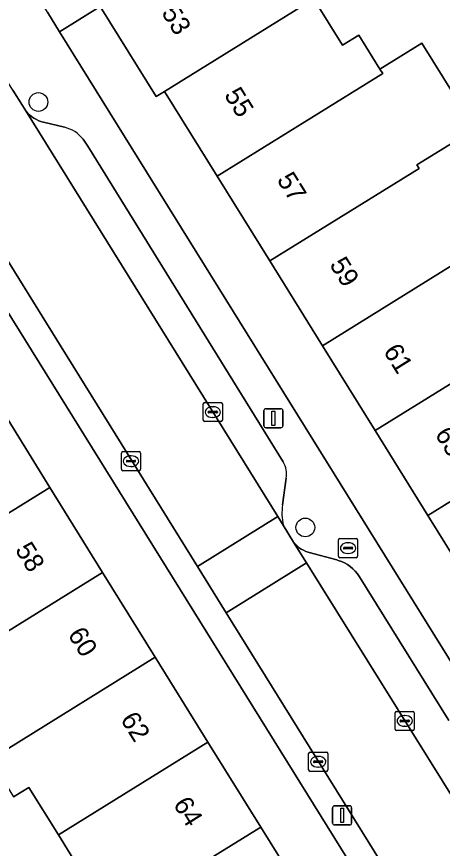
# Model space of a CAD drawing. Extents: x 159279 to 160377, y 384531 to 385888.
# Drawn here: x 160064.28 to 160086.51, y 385055.08 to 385098.53 of the extents above; entities that cross this region are included whole.
import ezdxf

# ---------------------------------------------------------------- set-up
doc = ezdxf.new("R2010")
doc.units = 0
for name, color, linetype in [('IMGEO_Boom', 7, 'Continuous'), ('IMGEO_Brandkraan', 7, 'Continuous'), ('IMGEO_Erf', 7, 'Continuous'), ('IMGEO_Kolk', 7, 'Continuous'), ('IMGEO_Lichtmast', 7, 'Continuous'), ('IMGEO_Pand', 7, 'Continuous'), ('IMGEO_Pand_nummerreeks', 7, 'Continuous'), ('IMGEO_Parkeervlak_open', 7, 'Continuous'), ('IMGEO_Rijbaan_lokaal_open', 7, 'Continuous'), ('IMGEO_Voetpad_open', 7, 'Continuous')]:
    doc.layers.add(name, color=color, linetype=linetype)

msp = doc.modelspace()

# ---------------------------------------------------------------- linework, layer by layer
at = {"layer": 'IMGEO_Boom'}
for centre in [(160065.416, 385094.069), (160079.352, 385071.84)]:
    msp.add_circle(centre, 0.489, dxfattribs=at)
at = {"layer": 'IMGEO_Brandkraan'}
for p, q in [((160081.083, 385070.336), (160081.083, 385071.188)), ((160081.158, 385071.262), (160082.01, 385071.262)), ((160081.571, 385071.042), (160081.596, 385071.042)), ((160082.084, 385071.188), (160082.084, 385070.336)), ((160081.342, 385070.756), (160081.342, 385070.768)), ((160081.78, 385070.719), (160081.382, 385070.719)), ((160081.385, 385070.805), (160081.783, 385070.805)), ((160081.826, 385070.768), (160081.826, 385070.756)), ((160082.01, 385070.262), (160081.158, 385070.262)), ((160081.594, 385070.482), (160081.569, 385070.482))]:
    msp.add_line(p, q, dxfattribs=at)
for points in [[(160081.083, 385070.336), (160081.083, 385071.188)], [(160081.158, 385071.262), (160082.01, 385071.262)], [(160082.084, 385071.188), (160082.084, 385070.336)], [(160082.01, 385070.262), (160081.158, 385070.262)]]:
    msp.add_lwpolyline(points, dxfattribs=at)
for centre, radius, start, end in [((160081.16, 385071.186), 0.0765, 91.552, 178.448), ((160081.16, 385071.186), 0.0765, 91.552, 178.448), ((160082.008, 385071.186), 0.0765, 1.552, 88.448), ((160082.008, 385071.186), 0.0765, 1.552, 88.448), ((160081.382, 385070.765), 0.0403, 85.8775, 175.7526), ((160081.379, 385070.755), 0.0366, 178.938, 274.7102), ((160081.783, 385070.762), 0.043, 264.8664, 352.4533), ((160081.787, 385070.767), 0.0386, 1.7309, 96.639), ((160081.16, 385070.338), 0.0765, 181.552, 268.448), ((160081.16, 385070.338), 0.0765, 181.552, 268.448), ((160082.008, 385070.338), 0.0765, 271.552, 358.448), ((160082.008, 385070.338), 0.0765, 271.552, 358.448)]:
    msp.add_arc(centre, radius, start, end, dxfattribs=at)
for centre, major_axis, ratio, start_param, end_param in [((160081.57, 385070.762), (-0.387, 0.002), 0.722429, 4.712389, 7.853982), ((160081.595, 385070.762), (-0.39, 0.002), 0.717154, 1.570796, 4.712389)]:
    msp.add_ellipse(centre, major_axis=major_axis, ratio=ratio, start_param=start_param, end_param=end_param, dxfattribs=at)
at = {"layer": 'IMGEO_Erf'}
for points in [[(160079.79, 385099.458), (160081.297, 385097.031), (160082.152, 385097.561), (160083.251, 385095.791), (160085.442, 385097.151), (160088.222, 385092.673)], [(160091.028, 385039.275), (160057.364, 385093.467), (160055.31, 385092.191), (160058.214, 385087.513), (160057.757, 385087.229), (160060.508, 385082.797), (160063.26, 385078.363), (160066.013, 385073.928), (160068.765, 385069.494), (160071.517, 385065.06), (160074.27, 385060.626), (160077.022, 385056.192), (160079.774, 385051.758), (160082.526, 385047.324), (160085.279, 385042.889), (160086.089, 385043.391), (160088.893, 385038.874)], [(160068.02, 385053.26), (160066.458, 385055.777), (160064.914, 385058.263), (160064.109, 385057.764)]]:
    msp.add_lwpolyline(points, dxfattribs=at)
msp.add_lwpolyline([(160083.007, 385076.903), (160080.257, 385081.333), (160077.506, 385085.765), (160074.755, 385090.197), (160072.007, 385094.624), (160071.567, 385094.351), (160068.643, 385099.062), (160066.519, 385097.743), (160100.059, 385043.735), (160100.318, 385043.565), (160107.497, 385054.802), (160103.128, 385052.09), (160098.879, 385049.453), (160095.985, 385054.116), (160093.169, 385058.652), (160094.011, 385059.174), (160091.259, 385063.607), (160088.508, 385068.039), (160085.758, 385072.47)], close=True, dxfattribs=at)
at = {"layer": 'IMGEO_Kolk'}
for p, q in [((160074.022, 385077.445), (160074.022, 385078.297)), ((160074.097, 385078.371), (160074.949, 385078.371)), ((160074.51, 385078.151), (160074.535, 385078.151)), ((160075.023, 385078.297), (160075.023, 385077.445)), ((160074.281, 385077.865), (160074.281, 385077.877)), ((160074.719, 385077.828), (160074.321, 385077.828)), ((160074.324, 385077.914), (160074.722, 385077.914)), ((160074.533, 385077.591), (160074.508, 385077.591)), ((160074.765, 385077.877), (160074.765, 385077.865)), ((160074.949, 385077.371), (160074.097, 385077.371)), ((160069.824, 385075.805), (160070.676, 385075.805)), ((160069.749, 385074.879), (160069.749, 385075.731)), ((160070.051, 385075.348), (160070.449, 385075.348)), ((160070.237, 385075.585), (160070.262, 385075.585)), ((160070.75, 385075.731), (160070.75, 385074.879)), ((160070.008, 385075.299), (160070.008, 385075.311)), ((160070.446, 385075.262), (160070.048, 385075.262)), ((160070.26, 385075.025), (160070.235, 385075.025)), ((160070.492, 385075.311), (160070.492, 385075.299)), ((160070.676, 385074.805), (160069.824, 385074.805)), ((160084.043, 385061.307), (160084.043, 385062.159)), ((160084.118, 385062.233), (160084.97, 385062.233)), ((160084.531, 385062.013), (160084.556, 385062.013)), ((160085.044, 385062.159), (160085.044, 385061.307)), ((160084.302, 385061.727), (160084.302, 385061.739)), ((160084.74, 385061.69), (160084.342, 385061.69)), ((160084.345, 385061.776), (160084.743, 385061.776)), ((160084.554, 385061.453), (160084.529, 385061.453)), ((160084.786, 385061.739), (160084.786, 385061.727)), ((160084.97, 385061.233), (160084.118, 385061.233)), ((160079.526, 385059.173), (160079.526, 385060.025)), ((160079.601, 385060.099), (160080.453, 385060.099)), ((160080.014, 385059.879), (160080.039, 385059.879)), ((160080.527, 385060.025), (160080.527, 385059.173)), ((160079.785, 385059.593), (160079.785, 385059.605)), ((160080.223, 385059.556), (160079.825, 385059.556)), ((160079.828, 385059.642), (160080.226, 385059.642)), ((160080.037, 385059.319), (160080.012, 385059.319)), ((160080.269, 385059.605), (160080.269, 385059.593)), ((160080.453, 385059.099), (160079.601, 385059.099))]:
    msp.add_line(p, q, dxfattribs=at)
for points in [[(160074.022, 385077.445), (160074.022, 385078.297)], [(160074.097, 385078.371), (160074.949, 385078.371)], [(160075.023, 385078.297), (160075.023, 385077.445)], [(160074.949, 385077.371), (160074.097, 385077.371)], [(160069.824, 385075.805), (160070.676, 385075.805)], [(160069.749, 385074.879), (160069.749, 385075.731)], [(160070.75, 385075.731), (160070.75, 385074.879)], [(160070.676, 385074.805), (160069.824, 385074.805)], [(160084.043, 385061.307), (160084.043, 385062.159)], [(160084.118, 385062.233), (160084.97, 385062.233)], [(160085.044, 385062.159), (160085.044, 385061.307)], [(160084.97, 385061.233), (160084.118, 385061.233)], [(160079.526, 385059.173), (160079.526, 385060.025)], [(160079.601, 385060.099), (160080.453, 385060.099)], [(160080.527, 385060.025), (160080.527, 385059.173)], [(160080.453, 385059.099), (160079.601, 385059.099)]]:
    msp.add_lwpolyline(points, dxfattribs=at)
for centre, radius, start, end in [((160074.099, 385078.295), 0.0765, 91.552, 178.448), ((160074.099, 385078.295), 0.0765, 91.552, 178.448), ((160074.947, 385078.295), 0.0765, 1.552, 88.448), ((160074.947, 385078.295), 0.0765, 1.552, 88.448), ((160074.321, 385077.874), 0.0403, 85.8775, 175.7526), ((160074.318, 385077.864), 0.0366, 178.938, 274.7102), ((160074.722, 385077.871), 0.043, 264.8664, 352.4533), ((160074.726, 385077.876), 0.0386, 1.7309, 96.639), ((160074.099, 385077.447), 0.0765, 181.552, 268.448), ((160074.099, 385077.447), 0.0765, 181.552, 268.448), ((160074.947, 385077.447), 0.0765, 271.552, 358.448), ((160074.947, 385077.447), 0.0765, 271.552, 358.448), ((160069.826, 385075.729), 0.0765, 91.552, 178.448), ((160069.826, 385075.729), 0.0765, 91.552, 178.448), ((160070.674, 385075.729), 0.0765, 1.552, 88.448), ((160070.674, 385075.729), 0.0765, 1.552, 88.448), ((160070.048, 385075.308), 0.0403, 85.8775, 175.7526), ((160070.453, 385075.31), 0.0386, 1.7309, 96.639), ((160070.045, 385075.298), 0.0366, 178.938, 274.7102), ((160070.449, 385075.305), 0.043, 264.8664, 352.4533), ((160069.826, 385074.881), 0.0765, 181.552, 268.448), ((160069.826, 385074.881), 0.0765, 181.552, 268.448), ((160070.674, 385074.881), 0.0765, 271.552, 358.448), ((160070.674, 385074.881), 0.0765, 271.552, 358.448), ((160084.12, 385062.157), 0.0765, 91.552, 178.448), ((160084.12, 385062.157), 0.0765, 91.552, 178.448), ((160084.968, 385062.157), 0.0765, 1.552, 88.448), ((160084.968, 385062.157), 0.0765, 1.552, 88.448), ((160084.342, 385061.736), 0.0403, 85.8775, 175.7526), ((160084.339, 385061.726), 0.0366, 178.938, 274.7102), ((160084.743, 385061.733), 0.043, 264.8664, 352.4533), ((160084.747, 385061.738), 0.0386, 1.7309, 96.639), ((160084.12, 385061.309), 0.0765, 181.552, 268.448), ((160084.12, 385061.309), 0.0765, 181.552, 268.448), ((160084.968, 385061.309), 0.0765, 271.552, 358.448), ((160084.968, 385061.309), 0.0765, 271.552, 358.448), ((160079.603, 385060.023), 0.0765, 91.552, 178.448), ((160079.603, 385060.023), 0.0765, 91.552, 178.448), ((160080.451, 385060.023), 0.0765, 1.552, 88.448), ((160080.451, 385060.023), 0.0765, 1.552, 88.448), ((160079.825, 385059.602), 0.0403, 85.8775, 175.7526), ((160079.822, 385059.592), 0.0366, 178.938, 274.7102), ((160080.226, 385059.599), 0.043, 264.8664, 352.4533), ((160080.23, 385059.604), 0.0386, 1.7309, 96.639), ((160079.603, 385059.175), 0.0765, 181.552, 268.448), ((160079.603, 385059.175), 0.0765, 181.552, 268.448), ((160080.451, 385059.175), 0.0765, 271.552, 358.448), ((160080.451, 385059.175), 0.0765, 271.552, 358.448)]:
    msp.add_arc(centre, radius, start, end, dxfattribs=at)
for centre, major_axis, ratio, start_param, end_param in [((160074.509, 385077.871), (-0.387, 0.002), 0.722429, 4.712389, 7.853982), ((160074.534, 385077.871), (-0.39, 0.002), 0.717154, 1.570796, 4.712389), ((160070.236, 385075.305), (-0.387, 0.002), 0.722429, 4.712389, 7.853982), ((160070.261, 385075.305), (-0.39, 0.002), 0.717154, 1.570796, 4.712389), ((160084.53, 385061.733), (-0.387, 0.002), 0.722429, 4.712389, 7.853982), ((160084.555, 385061.733), (-0.39, 0.002), 0.717154, 1.570796, 4.712389), ((160080.013, 385059.599), (-0.387, 0.002), 0.722429, 4.712389, 7.853982), ((160080.038, 385059.599), (-0.39, 0.002), 0.717154, 1.570796, 4.712389)]:
    msp.add_ellipse(centre, major_axis=major_axis, ratio=ratio, start_param=start_param, end_param=end_param, dxfattribs=at)
at = {"layer": 'IMGEO_Lichtmast'}
for p, q in [((160077.188, 385077.148), (160077.188, 385077.948)), ((160077.188, 385077.948), (160077.188, 385077.148)), ((160077.288, 385078.048), (160078.078, 385078.048)), ((160078.078, 385078.048), (160077.288, 385078.048)), ((160078.178, 385077.948), (160078.178, 385077.148)), ((160078.178, 385077.148), (160078.178, 385077.948)), ((160078.078, 385077.048), (160077.288, 385077.048)), ((160077.288, 385077.048), (160078.078, 385077.048)), ((160080.779, 385056.401), (160080.779, 385057.201)), ((160080.779, 385057.201), (160080.779, 385056.401)), ((160080.879, 385057.301), (160081.669, 385057.301)), ((160081.669, 385057.301), (160080.879, 385057.301)), ((160081.769, 385057.201), (160081.769, 385056.401)), ((160081.769, 385056.401), (160081.769, 385057.201)), ((160081.669, 385056.301), (160080.879, 385056.301)), ((160080.879, 385056.301), (160081.669, 385056.301))]:
    msp.add_line(p, q, dxfattribs=at)
for points in [[(160077.608, 385077.923), (160077.758, 385077.923), (160077.758, 385077.173), (160077.608, 385077.173), (160077.608, 385077.923)], [(160081.199, 385057.176), (160081.349, 385057.176), (160081.349, 385056.426), (160081.199, 385056.426), (160081.199, 385057.176)]]:
    msp.add_lwpolyline(points, dxfattribs=at)
for centre, start, end in [((160077.288, 385077.948), 90, 180), ((160077.288, 385077.948), 90, 180), ((160078.078, 385077.948), 0, 90), ((160078.078, 385077.948), 360, 90), ((160077.288, 385077.148), 180, 270), ((160077.288, 385077.148), 180, 270), ((160078.078, 385077.148), 270, 0), ((160078.078, 385077.148), 270, 0), ((160080.879, 385057.201), 90, 180), ((160080.879, 385057.201), 90, 180), ((160081.669, 385057.201), 0, 90), ((160081.669, 385057.201), 360, 90), ((160080.879, 385056.401), 180, 270), ((160080.879, 385056.401), 180, 270), ((160081.669, 385056.401), 270, 0), ((160081.669, 385056.401), 270, 0)]:
    msp.add_arc(centre, 0.1, start, end, dxfattribs=at)
at = {"layer": 'IMGEO_Pand'}
for points in [[(160079.241, 385099.117), (160078.986, 385099.528), (160077.53, 385101.873), (160078.48, 385102.463), (160077.268, 385104.416), (160072.892, 385101.7), (160068.643, 385099.062), (160071.567, 385094.351), (160072.007, 385094.624)], [(160083.394, 385095.56), (160083.251, 385095.791), (160082.152, 385097.561), (160081.297, 385097.031), (160079.79, 385099.458), (160079.241, 385099.117), (160072.007, 385094.624), (160074.755, 385090.197)], [(160087.97, 385092.517), (160088.222, 385092.673), (160085.442, 385097.151), (160083.251, 385095.791), (160083.394, 385095.56), (160074.755, 385090.197), (160077.506, 385085.765), (160085.293, 385090.601), (160085.179, 385090.785)], [(160090.502, 385088.028), (160090.685, 385088.142), (160087.97, 385092.517), (160085.179, 385090.785), (160085.293, 385090.601), (160077.506, 385085.765), (160080.257, 385081.333), (160088.856, 385086.672), (160088.706, 385086.913)], [(160090.502, 385088.028), (160088.706, 385086.913), (160088.856, 385086.672), (160080.257, 385081.333), (160083.007, 385076.903), (160090.766, 385081.719), (160093.402, 385083.355), (160090.641, 385087.804)], [(160094.398, 385077.834), (160093.194, 385079.773), (160092.313, 385079.226), (160090.766, 385081.719), (160083.007, 385076.903), (160085.758, 385072.47)], [(160099.592, 385074.919), (160096.841, 385079.35), (160094.398, 385077.834), (160085.758, 385072.47), (160088.508, 385068.039), (160096.279, 385072.862)], [(160066.013, 385073.928), (160063.26, 385078.363), (160055.461, 385073.521), (160057.019, 385071.011), (160056.172, 385070.485), (160057.268, 385068.72), (160057.366, 385068.561)], [(160068.765, 385069.494), (160066.013, 385073.928), (160057.366, 385068.561), (160057.268, 385068.72), (160054.927, 385067.267), (160057.776, 385062.675), (160060.977, 385064.661)], [(160071.517, 385065.06), (160068.765, 385069.494), (160060.977, 385064.661), (160063.667, 385060.327), (160063.73, 385060.226)], [(160074.27, 385060.626), (160071.517, 385065.06), (160063.73, 385060.226), (160062.9, 385059.711), (160064.109, 385057.764), (160064.914, 385058.263), (160066.458, 385055.777)], [(160077.022, 385056.192), (160074.27, 385060.626), (160066.458, 385055.777), (160068.02, 385053.26), (160067.141, 385052.714), (160068.331, 385050.797)], [(160068.331, 385050.797), (160069.495, 385048.922), (160070.372, 385049.466), (160071.96, 385046.908), (160079.774, 385051.758), (160077.022, 385056.192)]]:
    msp.add_lwpolyline(points, close=True, dxfattribs=at)
at = {"layer": 'IMGEO_Parkeervlak_open'}
for points in [[(160066.778, 385092.748), (160065.679, 385093.012), (160065.586, 385093.037), (160065.446, 385093.087), (160065.311, 385093.149), (160065.182, 385093.223), (160065.06, 385093.308), (160064.946, 385093.403), (160064.841, 385093.509), (160064.759, 385093.607), (160077.91, 385072.418), (160078.196, 385071.958)], [(160078.204, 385075.262), (160067.992, 385091.77), (160067.749, 385092.127)], [(160078.162, 385073.025), (160078.354, 385074.409)], [(160086.844, 385061.755), (160082.177, 385069.268), (160082.076, 385069.415), (160081.963, 385069.553), (160081.838, 385069.68), (160081.701, 385069.796), (160081.555, 385069.898), (160081.401, 385069.988), (160081.239, 385070.063), (160081.071, 385070.123), (160081, 385070.144), (160079.546, 385070.535), (160079.493, 385070.55), (160079.371, 385070.593), (160079.253, 385070.647), (160079.141, 385070.712), (160079.035, 385070.786), (160078.936, 385070.869), (160078.844, 385070.961), (160078.743, 385071.077), (160079.419, 385069.989), (160096.006, 385043.367)]]:
    msp.add_lwpolyline(points, dxfattribs=at)
for centre, radius, start, end in [((160066.415, 385091.111), 1.677, 37.2958, 77.5025), ((160077.093, 385074.627), 1.28, 350.1963, 29.7507), ((160081.22, 385072.588), 3.089, 171.874, 191.7762)]:
    msp.add_arc(centre, radius, start, end, dxfattribs=at)
at = {"layer": 'IMGEO_Rijbaan_lokaal_open'}
msp.add_lwpolyline([(160059.531, 385094.238), (160058.821, 385093.811), (160066.602, 385081.274), (160073.717, 385069.805), (160077.91, 385072.418), (160064.759, 385093.607), (160064.587, 385093.884), (160064.085, 385094.693), (160051.63, 385114.762)], dxfattribs=at)
for points in [[(160079.419, 385069.989), (160078.743, 385071.077), (160078.196, 385071.958), (160077.91, 385072.418), (160073.717, 385069.805), (160075.224, 385067.375)], [(160079.419, 385069.989), (160075.224, 385067.375), (160089.014, 385045.146), (160091.583, 385041.085), (160093.165, 385038.574), (160093.373, 385038.733), (160097.284, 385041.709), (160096.282, 385042.965), (160096.013, 385043.355), (160096.006, 385043.367)]]:
    msp.add_lwpolyline(points, close=True, dxfattribs=at)
at = {"layer": 'IMGEO_Voetpad_open'}
for points in [[(160000, 385185.813), (160056.706, 385094.527), (160057.364, 385093.467), (160091.028, 385039.275)], [(160116.811, 385028.338), (160117.043, 385028.186), (160118.171, 385027.45), (160118.65, 385027.267), (160119.143, 385027.127), (160119.646, 385027.032), (160120.005, 385026.997), (160122.587, 385030.941), (160119.28, 385033.102), (160118.987, 385033.294), (160117.904, 385032.747), (160116.684, 385032.816), (160101.104, 385043.049), (160100.318, 385043.565), (160100.059, 385043.735), (160066.519, 385097.743), (160065.883, 385098.767), (160040.87, 385139.044)], [(160065.883, 385098.767), (160066.519, 385097.743), (160068.643, 385099.062)], [(160064.085, 385094.693), (160064.587, 385093.884), (160064.759, 385093.607), (160064.841, 385093.509), (160064.946, 385093.403), (160065.06, 385093.308), (160065.182, 385093.223), (160065.311, 385093.149), (160065.446, 385093.087), (160065.586, 385093.037), (160065.679, 385093.012), (160066.778, 385092.748)], [(160093.165, 385038.574), (160091.583, 385041.085), (160089.014, 385045.146), (160075.224, 385067.375), (160073.717, 385069.805), (160066.602, 385081.274), (160058.821, 385093.811), (160059.531, 385094.238)], [(160067.749, 385092.127), (160067.992, 385091.77), (160078.204, 385075.262)], [(160078.354, 385074.409), (160078.162, 385073.025)], [(160078.196, 385071.958), (160078.743, 385071.077), (160078.844, 385070.961), (160078.936, 385070.869), (160079.035, 385070.786), (160079.141, 385070.712), (160079.253, 385070.647), (160079.371, 385070.593), (160079.493, 385070.55), (160079.546, 385070.535), (160081, 385070.144), (160081.071, 385070.123), (160081.239, 385070.063), (160081.401, 385069.988), (160081.555, 385069.898), (160081.701, 385069.796), (160081.838, 385069.68), (160081.963, 385069.553), (160082.076, 385069.415), (160082.177, 385069.268), (160086.844, 385061.755)]]:
    msp.add_lwpolyline(points, dxfattribs=at)
for centre, radius, start, end in [((160066.415, 385091.111), 1.677, 37.2958, 77.5025), ((160077.093, 385074.627), 1.28, 350.1963, 29.7507), ((160081.22, 385072.588), 3.089, 171.874, 191.7762)]:
    msp.add_arc(centre, radius, start, end, dxfattribs=at)

# ---------------------------------------------------------------- texts
at = {"layer": 'IMGEO_Pand_nummerreeks'}
for s, rotation, p in [('53', 301.8276, (160071.811, 385098.737)), ('55', 301.8276, (160075.087, 385094.44)), ('57', 301.8276, (160077.838, 385090.009)), ('59', 301.8276, (160080.588, 385085.578)), ('61', 301.8276, (160083.398, 385081.05)), ('63', 301.8281, (160086.089, 385076.716)), ('58', 301.8276, (160064.169, 385070.679)), ('60', 301.8276, (160066.921, 385066.245)), ('62', 301.8276, (160069.67, 385061.816)), ('64', 301.828, (160072.424, 385057.381))]:
    msp.add_text(s, height=1, rotation=rotation, dxfattribs=at).set_placement(p)

doc.saveas('drawing.dxf')
